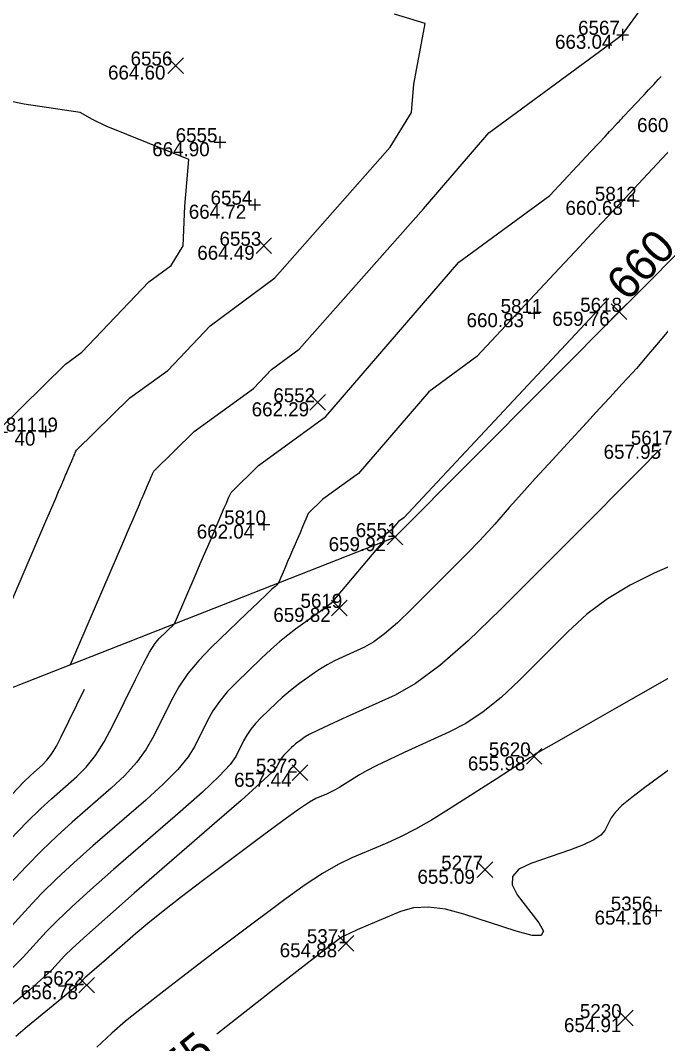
# Model space of a CAD drawing. Extents: x 2129350 to 2137777, y 657588 to 659885.
# Drawn here: x 2132733.5 to 2132788.2, y 658327.6 to 658415.1 of the extents above; entities that cross this region are included whole.
import ezdxf

# ---------------------------------------------------------------- set-up
doc = ezdxf.new("R2010")
doc.units = 0
for name, color, linetype in [('DT_X_Contour_Major', 7, 'Continuous'), ('DT_X_Contour_Minor', 7, 'Continuous'), ('DT_X_TIN_Hull', 7, 'Continuous'), ('SV_X_Random_Point', 7, 'Continuous'), ('SV_X_Shot_Marker', 7, 'Continuous'), ('SV_X_Text_Elevation', 7, 'Continuous'), ('SV_X_Text_Name', 7, 'Continuous')]:
    doc.layers.add(name, color=color, linetype=linetype)

msp = doc.modelspace()

# ---------------------------------------------------------------- linework, layer by layer
at = {"layer": 'DT_X_Contour_Major'}
for points in [[(2132731.666, 658380.172), (2132737.353, 658385.729), (2132738.754, 658386.747), (2132744.483, 658392.751), (2132746.388, 658394.169), (2132747.393, 658395.833), (2132747.542, 658399.231), (2132747.886, 658403.206), (2132740.816, 658406.056), (2132739.658, 658406.625), (2132738.596, 658407.228), (2132733.809, 658407.96), (2132726.983, 658409.335)], [(2132783.797, 658391.338), (2132766.265, 658372.591), (2132765.823, 658372.267), (2132765.177, 658371.517), (2132764.851, 658371.28), (2132764.717, 658371.149), (2132764.443, 658370.511), (2132760.02, 658365.264), (2132759.905, 658365.164), (2132759.644, 658364.964), (2132759.235, 658364.662), (2132758.679, 658364.26), (2132757, 658363.052), (2132756.347, 658362.558), (2132755.647, 658361.98), (2132754.901, 658361.319), (2132754.107, 658360.576), (2132751.929, 658358.481), (2132751.163, 658357.691), (2132750.501, 658356.89), (2132749.941, 658356.078), (2132749.485, 658355.256), (2132748.405, 658353.05), (2132747.838, 658352.142), (2132746.95, 658351.073), (2132745.739, 658349.843), (2132744.206, 658348.452), (2132739.688, 658344.526), (2132738.071, 658343.092), (2132736.608, 658341.732), (2132735.299, 658340.448), (2132734.145, 658339.239), (2132731.271, 658336.114)], [(2132790.163, 658351.908), (2132786.876, 658349.517), (2132785.771, 658348.682), (2132784.924, 658347.972), (2132784.334, 658347.386), (2132784.002, 658346.923), (2132783.457, 658345.856), (2132783.12, 658345.452), (2132782.516, 658345.039), (2132781.647, 658344.617), (2132780.512, 658344.188), (2132777.131, 658343.031), (2132776.107, 658342.538), (2132775.574, 658341.929), (2132775.53, 658341.203), (2132775.976, 658340.36), (2132777.819, 658337.955), (2132778.215, 658337.234), (2132778.021, 658336.875), (2132777.237, 658336.878), (2132775.863, 658337.242), (2132771.413, 658338.695), (2132769.822, 658339.118), (2132768.389, 658339.294), (2132767.113, 658339.226), (2132765.994, 658338.912), (2132763.22, 658337.747), (2132762.288, 658337.349), (2132761.571, 658337.026), (2132761.071, 658336.78), (2132760.787, 658336.61), (2132760.317, 658336.257), (2132759.874, 658335.916), (2132758.897, 658335.157), (2132757.385, 658333.981), (2132755.34, 658332.387), (2132750.287, 658328.447)]]:
    msp.add_lwpolyline(points, dxfattribs=at)
at = {"layer": 'DT_X_Contour_Minor'}
for points in [[(2132737.788, 658360.043), (2132741.165, 658367.901), (2132742.325, 658370.601), (2132742.716, 658371.511), (2132743.018, 658372.214), (2132743.232, 658372.712), (2132743.357, 658373.004), (2132743.574, 658373.509), (2132743.664, 658373.718), (2132743.772, 658373.969), (2132743.897, 658374.261), (2132744.04, 658374.594), (2132744.445, 658375.536), (2132744.581, 658375.851), (2132744.683, 658376.09), (2132744.753, 658376.253), (2132744.79, 658376.339), (2132744.886, 658376.563), (2132748.352, 658379.949), (2132753.413, 658383.626), (2132754.972, 658385.26), (2132757.33, 658387.015), (2132767.946, 658399.013), (2132773.545, 658405.508), (2132784.949, 658413.877), (2132784.975, 658413.911), (2132787.174, 658416.943)], [(2132728.903, 658356.553), (2132735.668, 658372.297), (2132736.481, 658374.189), (2132736.755, 658374.826), (2132736.967, 658375.32), (2132737.117, 658375.669), (2132737.205, 658375.873), (2132737.356, 658376.227), (2132737.42, 658376.374), (2132737.495, 658376.55), (2132737.583, 658376.754), (2132737.683, 658376.987), (2132737.967, 658377.648), (2132738.062, 658377.869), (2132738.134, 658378.036), (2132738.183, 658378.15), (2132738.209, 658378.211), (2132738.276, 658378.368), (2132742.853, 658382.839), (2132746.084, 658385.187), (2132749.728, 658389.005), (2132755.24, 658393.108), (2132765.117, 658404.272), (2132766.925, 658407.234), (2132767.135, 658409.65), (2132768.092, 658414.841), (2132765.473, 658415.632)], [(2132732.654, 658345.102), (2132734.052, 658346.555), (2132735.217, 658347.71), (2132736.148, 658348.568), (2132738.322, 658350.456), (2132739.125, 658351.26), (2132739.905, 658352.255), (2132740.661, 658353.441), (2132741.394, 658354.818), (2132743.317, 658358.746), (2132743.984, 658360.07), (2132744.542, 658361.094), (2132744.992, 658361.819), (2132745.334, 658362.244), (2132746.673, 658363.532), (2132748.511, 658367.81), (2132748.869, 658368.643), (2132749.155, 658369.308), (2132749.369, 658369.806), (2132749.51, 658370.135), (2132749.792, 658370.79), (2132749.909, 658371.063), (2132750.049, 658371.389), (2132750.212, 658371.768), (2132750.398, 658372.2), (2132750.924, 658373.425), (2132751.1, 658373.834), (2132751.233, 658374.144), (2132751.324, 658374.355), (2132751.372, 658374.467), (2132751.497, 658374.758), (2132753.852, 658377.06), (2132759.597, 658381.233), (2132770.971, 658394.428), (2132778.747, 658400.134), (2132782.267, 658403.898), (2132782.947, 658404.626), (2132783.481, 658405.197), (2132783.868, 658405.61), (2132784.109, 658405.867), (2132784.554, 658406.343), (2132784.7, 658406.499), (2132784.804, 658406.611), (2132784.867, 658406.678), (2132784.888, 658406.701), (2132784.889, 658406.701), (2132784.926, 658406.741), (2132785.038, 658406.861), (2132785.224, 658407.06), (2132785.485, 658407.339), (2132786.279, 658408.188), (2132786.56, 658408.488), (2132786.807, 658408.753), (2132787.021, 658408.982), (2132787.201, 658409.175), (2132787.638, 658409.642), (2132787.817, 658409.833), (2132788.026, 658410.056), (2132788.265, 658410.312)], [(2132790.303, 658405.393), (2132784.756, 658399.461), (2132784.63, 658399.327), (2132784.421, 658399.104), (2132784.129, 658398.791), (2132783.238, 658397.839), (2132782.758, 658397.325), (2132781.983, 658396.496), (2132780.914, 658395.353), (2132779.551, 658393.896), (2132772.506, 658386.362), (2132768.397, 658383.347), (2132762.387, 658376.375), (2132759.351, 658374.17), (2132758.107, 658372.954), (2132757.953, 658372.596), (2132757.894, 658372.458), (2132757.782, 658372.198), (2132757.618, 658371.817), (2132757.402, 658371.313), (2132756.755, 658369.807), (2132756.529, 658369.281), (2132756.337, 658368.835), (2132756.18, 658368.468), (2132756.056, 658368.18), (2132755.558, 658367.022), (2132755.392, 658366.824), (2132755.357, 658366.784), (2132755.322, 658366.749), (2132755.288, 658366.718), (2132755.254, 658366.692), (2132755.166, 658366.629), (2132754.995, 658366.471), (2132754.548, 658366.047), (2132753.826, 658365.355), (2132752.828, 658364.397), (2132749.799, 658361.485), (2132748.734, 658360.386), (2132747.813, 658359.272), (2132747.036, 658358.144), (2132746.401, 658357.001), (2132744.899, 658353.934), (2132744.25, 658352.792), (2132743.427, 658351.664), (2132742.432, 658350.551), (2132741.264, 658349.454), (2132737.918, 658346.547), (2132736.644, 658345.401), (2132735.33, 658344.144), (2132733.977, 658342.775), (2132732.584, 658341.295)], [(2132789.844, 658389.705), (2132787.882, 658387.378), (2132787.199, 658386.572), (2132786.622, 658385.899), (2132786.151, 658385.359), (2132785.785, 658384.953), (2132784.951, 658384.045), (2132783.872, 658382.872), (2132782.993, 658381.916), (2132781.888, 658380.713), (2132778.637, 658377.177), (2132777.513, 658375.951), (2132776.579, 658374.924), (2132775.834, 658374.095), (2132775.279, 658373.466), (2132774.052, 658372.053), (2132773.484, 658371.424), (2132772.701, 658370.596), (2132771.703, 658369.57), (2132770.49, 658368.345), (2132766.969, 658364.814), (2132765.724, 658363.616), (2132764.633, 658362.668), (2132763.695, 658361.971), (2132762.909, 658361.524), (2132761.018, 658360.669), (2132760.337, 658360.344), (2132759.713, 658360.013), (2132759.146, 658359.676), (2132758.635, 658359.332), (2132757.348, 658358.406), (2132756.863, 658358.043), (2132756.375, 658357.646), (2132755.883, 658357.216), (2132755.387, 658356.754), (2132754.058, 658355.477), (2132753.592, 658354.995), (2132753.188, 658354.507), (2132752.847, 658354.012), (2132752.568, 658353.511), (2132751.91, 658352.166), (2132751.427, 658351.493), (2132750.473, 658350.482), (2132749.046, 658349.135), (2132747.148, 658347.449), (2132741.458, 658342.505), (2132739.498, 658340.782), (2132737.886, 658339.321), (2132736.622, 658338.121), (2132735.705, 658337.182), (2132733.725, 658335.029), (2132732.809, 658334.104)], [(2132788.242, 658378.488), (2132787.856, 658378.098), (2132786.743, 658376.98), (2132784.903, 658375.134), (2132782.337, 658372.561), (2132774.526, 658364.73), (2132771.767, 658362.071), (2132769.346, 658359.969), (2132767.264, 658358.422), (2132765.522, 658357.432), (2132761.328, 658355.534), (2132759.93, 658354.895), (2132758.882, 658354.404), (2132758.183, 658354.059), (2132757.835, 658353.86), (2132757.372, 658353.527), (2132757.197, 658353.396), (2132757.022, 658353.254), (2132756.844, 658353.099), (2132756.666, 658352.933), (2132756.188, 658352.473), (2132756.02, 658352.3), (2132755.875, 658352.124), (2132755.752, 658351.946), (2132755.652, 658351.766), (2132755.415, 658351.282), (2132755.016, 658350.844), (2132753.995, 658349.892), (2132752.353, 658348.426), (2132750.09, 658346.447), (2132743.228, 658340.485), (2132740.925, 658338.473), (2132739.164, 658336.909), (2132737.944, 658335.794), (2132737.266, 658335.126), (2132736.179, 658333.944), (2132735.508, 658333.298), (2132734.313, 658332.246), (2132732.592, 658330.788)], [(2132793.388, 658370.323), (2132787.686, 658367.838), (2132785.62, 658366.827), (2132783.698, 658365.658), (2132781.922, 658364.331), (2132780.289, 658362.846), (2132776.129, 658358.675), (2132774.584, 658357.224), (2132773.069, 658356.003), (2132771.585, 658355.009), (2132770.132, 658354.244), (2132766.296, 658352.508), (2132764.98, 658351.902), (2132763.907, 658351.384), (2132763.079, 658350.956), (2132762.494, 658350.616), (2132761.259, 658349.83), (2132760.811, 658349.554), (2132760.394, 658349.316), (2132760.007, 658349.116), (2132759.651, 658348.954), (2132758.741, 658348.572), (2132758.202, 658348.266), (2132757.266, 658347.634), (2132755.932, 658346.676), (2132754.202, 658345.392), (2132749.059, 658341.534), (2132747.254, 658340.167), (2132745.698, 658338.958), (2132744.391, 658337.908), (2132743.332, 658337.017), (2132740.841, 658334.852), (2132740.014, 658334.132), (2132739.403, 658333.595), (2132739.007, 658333.241), (2132738.826, 658333.07), (2132738.633, 658332.859), (2132738.451, 658332.693), (2132738.053, 658332.354), (2132737.439, 658331.84), (2132736.607, 658331.153), (2132734.1, 658329.088), (2132733.1, 658328.237)], [(2132793.716, 658361.62), (2132784.652, 658356.437), (2132781.671, 658354.733), (2132779.528, 658353.51), (2132778.221, 658352.767), (2132777.751, 658352.504), (2132777.615, 658352.445), (2132777.567, 658352.422), (2132777.526, 658352.399), (2132777.491, 658352.375), (2132777.463, 658352.351), (2132777.398, 658352.285), (2132777.373, 658352.262), (2132777.35, 658352.243), (2132777.326, 658352.228), (2132777.303, 658352.215), (2132777.243, 658352.188), (2132777.033, 658352.058), (2132776.449, 658351.689), (2132775.49, 658351.08), (2132774.157, 658350.231), (2132770.103, 658347.649), (2132768.633, 658346.743), (2132767.263, 658345.962), (2132765.994, 658345.305), (2132764.824, 658344.773), (2132761.839, 658343.52), (2132760.647, 658342.95), (2132759.312, 658342.179), (2132757.832, 658341.208), (2132756.209, 658340.037), (2132751.689, 658336.646), (2132750.079, 658335.435), (2132748.639, 658334.343), (2132747.369, 658333.372), (2132746.268, 658332.52), (2132743.56, 658330.408), (2132742.489, 658329.538), (2132741.307, 658328.508), (2132740.013, 658327.321)], [(2132732.774, 658348.967), (2132733.79, 658350.02), (2132734.378, 658350.588), (2132735.38, 658351.458), (2132735.761, 658351.853), (2132736.156, 658352.384), (2132736.564, 658353.051), (2132736.984, 658353.855), (2132738.977, 658357.925)]]:
    msp.add_lwpolyline(points, dxfattribs=at)
at = {"layer": 'DT_X_TIN_Hull'}
msp.add_lwpolyline([(2132540.53, 658289.401), (2132539.033, 658286.057), (2132536.832, 658279.3), (2132537.201, 658279.007), (2132540.621, 658270.415), (2132548.203, 658269.845), (2132579.386, 658310.868), (2132621.001, 658329.414), (2132667.619, 658335.399), (2132712.749, 658350.209), (2132765.513, 658370.931), (2132811.121, 658416.764), (2132865.063, 658421.381), (2132884.187, 658431.342), (2132933.332, 658488.426), (2132983.351, 658480.409), (2133063.13, 658518.414), (2133131.969, 658559.405), (2133180.891, 658556.239), (2133241.37, 658575.534)], dxfattribs=at)
at = {"layer": 'SV_X_Random_Point'}
for p, q in [((2132746.108, 658410.585), (2132747.442, 658411.921)), ((2132746.108, 658411.921), (2132747.442, 658410.585)), ((2132753.635, 658395.178), (2132754.969, 658396.514)), ((2132753.635, 658396.514), (2132754.969, 658395.178)), ((2132784.011, 658389.529), (2132785.345, 658390.865)), ((2132784.011, 658390.865), (2132785.345, 658389.529)), ((2132758.228, 658381.792), (2132759.562, 658383.127)), ((2132758.228, 658383.127), (2132759.562, 658381.792)), ((2132764.848, 658370.264), (2132766.182, 658371.6)), ((2132764.848, 658371.6), (2132766.182, 658370.264)), ((2132760.097, 658364.216), (2132761.431, 658365.551)), ((2132760.097, 658365.551), (2132761.431, 658364.216)), ((2132776.751, 658351.515), (2132778.085, 658352.85)), ((2132776.751, 658352.85), (2132778.085, 658351.515)), ((2132756.718, 658350.117), (2132758.052, 658351.453)), ((2132756.718, 658351.453), (2132758.052, 658350.117)), ((2132772.534, 658341.828), (2132773.868, 658343.164)), ((2132772.534, 658343.164), (2132773.868, 658341.828)), ((2132760.651, 658335.544), (2132761.985, 658336.879)), ((2132760.651, 658336.879), (2132761.985, 658335.544)), ((2132738.498, 658331.956), (2132739.832, 658333.291)), ((2132738.498, 658333.291), (2132739.832, 658331.956)), ((2132784.533, 658329.14), (2132785.867, 658330.475)), ((2132784.533, 658330.475), (2132785.867, 658329.14))]:
    msp.add_line(p, q, dxfattribs=at)
at = {"layer": 'SV_X_Shot_Marker'}
for p, q in [((2132784.479, 658413.883), (2132785.479, 658413.883)), ((2132784.979, 658414.383), (2132784.979, 658413.383)), ((2132784.979, 658413.883), (2132784.979, 658413.883)), ((2132750.554, 658405.2), (2132750.554, 658404.2)), ((2132750.054, 658404.7), (2132751.054, 658404.7)), ((2132750.554, 658404.7), (2132750.554, 658404.7)), ((2132753.529, 658399.856), (2132753.529, 658398.856)), ((2132785.893, 658400.184), (2132785.893, 658399.184)), ((2132753.029, 658399.356), (2132754.029, 658399.356)), ((2132753.529, 658399.356), (2132753.529, 658399.356)), ((2132785.393, 658399.684), (2132786.393, 658399.684)), ((2132785.893, 658399.684), (2132785.893, 658399.684)), ((2132777.409, 658390.584), (2132777.409, 658389.584)), ((2132776.909, 658390.084), (2132777.909, 658390.084)), ((2132777.409, 658390.084), (2132777.409, 658390.084)), ((2132735.135, 658379.952), (2132736.135, 658379.952)), ((2132735.635, 658380.452), (2132735.635, 658379.452)), ((2132735.635, 658379.952), (2132735.635, 658379.952)), ((2132753.814, 658372.01), (2132754.814, 658372.01)), ((2132754.314, 658372.51), (2132754.314, 658371.51)), ((2132754.314, 658372.01), (2132754.314, 658372.01)), ((2132787.832, 658339.5), (2132787.832, 658338.5)), ((2132787.332, 658339), (2132788.332, 658339)), ((2132787.832, 658339), (2132787.832, 658339))]:
    msp.add_line(p, q, dxfattribs=at)

# ---------------------------------------------------------------- texts
at = {"layer": 'DT_X_Contour_Major'}
for s, rotation, p in [('660', 46.91913, (2132785.399, 658391.002)), ('655', 38.90552, (2132745.366, 658322.751))]:
    msp.add_text(s, height=2.8, rotation=rotation, dxfattribs=at).set_placement(p)
at = {"layer": 'SV_X_Text_Elevation'}
for s, p in [('663.04', (2132779.197, 658412.683)), ('664.60', (2132740.983, 658410.053)), ('660.85', (2132786.215, 658405.568)), ('664.90', (2132744.762, 658403.5)), ('664.72', (2132747.888, 658398.156)), ('660.68', (2132780.092, 658398.484)), ('664.49', (2132748.614, 658394.646)), ('660.83', (2132771.636, 658388.884)), ('659.76', (2132778.962, 658388.997)), ('662.29', (2132753.264, 658381.26)), ('665.40', (2132729.862, 658378.752)), ('657.95', (2132783.353, 658377.629)), ('662.04', (2132748.569, 658370.81)), ('659.92', (2132759.846, 658369.732)), ('659.82', (2132755.114, 658363.684)), ('655.98', (2132771.749, 658350.983)), ('657.44', (2132751.763, 658349.585)), ('655.09', (2132767.438, 658341.296)), ('654.16', (2132782.58, 658337.8)), ('654.88', (2132755.659, 658335.012)), ('656.78', (2132733.515, 658331.424)), ('654.91', (2132779.965, 658328.608))]:
    msp.add_text(s, height=1.2, dxfattribs=at).set_placement(p)
at = {"layer": 'SV_X_Text_Name'}
for s, p in [('6567', (2132781.171, 658413.883)), ('6556', (2132742.911, 658411.253)), ('6555', (2132746.765, 658404.7)), ('5812', (2132782.606, 658399.684)), ('6554', (2132749.75, 658399.356)), ('6553', (2132750.513, 658395.846)), ('5811', (2132774.546, 658390.084)), ('5618', (2132781.353, 658390.197)), ('6552', (2132755.116, 658382.46)), ('81119', (2132732.235, 658379.952)), ('5617', (2132785.678, 658378.829)), ('5810', (2132750.913, 658372.01)), ('6551', (2132762.16, 658370.932)), ('5619', (2132757.439, 658364.884)), ('5620', (2132773.544, 658352.183)), ('5372', (2132753.625, 658350.785)), ('5277', (2132769.469, 658342.496)), ('5356', (2132783.968, 658339)), ('5371', (2132757.982, 658336.212)), ('5622', (2132735.405, 658332.624)), ('5230', (2132781.326, 658329.808))]:
    msp.add_text(s, height=1.2, dxfattribs=at).set_placement(p)

doc.saveas('drawing.dxf')
